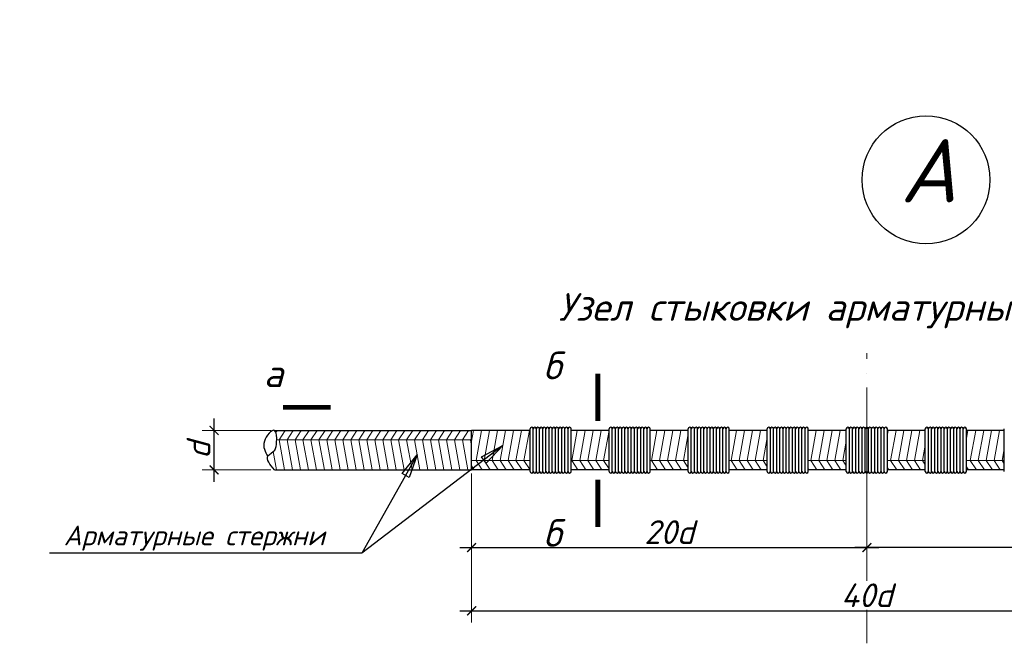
# Model space of a CAD drawing. Header units: millimetres. Extents: x -33345 to 4712671, y -3392 to 121473.
# Tile 527 of 656: x 2652442 to 2659644, y 60915 to 65479. Entities that reach past the tile are written whole.
import ezdxf
from ezdxf.enums import TextEntityAlignment as Align

# ---------------------------------------------------------------- set-up
doc = ezdxf.new("R2010")
doc.units = ezdxf.units.MM
doc.linetypes.add('ACAD_ISO04W100', pattern=[30, 24, -3, 0, -3])
doc.layers.add('ACO-текст', color=7, linetype='Continuous', lineweight=20)
doc.layers.add('Размеры1', color=252, linetype='Continuous', lineweight=15)
doc.layers.add('Text', color=250, linetype='Continuous')
doc.layers.add('размеры КЖ', color=7, linetype='Continuous')
doc.styles.add('_text', font='isocpeui.ttf')
doc.styles.add('GOST 2.304', font='isocpeui.ttf')
doc.styles.add('ISOCPEUR', font='isocpeui.ttf', dxfattribs={"height": 300})
doc.styles.add('RUSS', font='RUSS.shx', dxfattribs={"width": 0.8, "oblique": 15, "height": 250})
doc.dimstyles.new('SPDS$0', dxfattribs={"dimscale": 100, "dimtxt": 2.5, "dimasz": 1.5, "dimexe": 2, "dimexo": 0.625, "dimtad": 1, "dimdec": 0, "dimtxsty": 'GOST 2.304', "dimblk": '*U113', "dimcen": 0, "dimdle": 2, "dimclre": 256, "dimaunit": 1, "dimazin": 0, "dimtfac": 1, "dimtdec": 0, "dimtmove": 1, "dimatfit": 3, "dimfxl": 0.18, "dimtfill": 1, "dimtolj": 1, "dimtzin": 0, "dimlwe": -1, "dimarcsym": 0})

# ---------------------------------------------------------------- blocks, each defined once
blk = doc.blocks.new('_ArchTick')
at = {"color": 0, "linetype": 'ByBlock', "const_width": 0.15}
blk.add_lwpolyline([(-0.5, -0.5), (0.5, 0.5)], dxfattribs=at)
blk = doc.blocks.new('*D304')
at = {"layer": 'Defpoints', "color": 0, "ltscale": 100, "transparency": 16777216}
for p in [(-49998381, 22687862), (-49997615, 22687862), (-49997615, 22687362)]:
    blk.add_point(p, dxfattribs=at)
at = {"layer": 'Размеры1', "color": 0, "lineweight": -2, "ltscale": 100, "transparency": 16777216}
blk.add_line((-49998381, 22687212), (-49998381, 22688012), dxfattribs=at)
at = {"layer": 'Размеры1', "ltscale": 100, "transparency": 16777216}
for p, q in [((-49997662, 22687862), (-49998531, 22687862)), ((-49997662, 22687362), (-49998531, 22687362))]:
    blk.add_line(p, q, dxfattribs=at)
at = {"layer": 'Размеры1', "color": 0, "lineweight": 0, "ltscale": 100, "transparency": 16777216, "insert": (-49998578, 22687612), "char_height": 300, "attachment_point": 5, "rotation": 90, "style": 'ISOCPEUR', "bg_fill": 3, "box_fill_scale": 1.1, "bg_fill_color": 256, "bg_fill_true_color": 13158600, "bg_fill_transparency": 0}
blk.add_mtext('\\A1;d', dxfattribs=at)
at = {"layer": 'Размеры1', "color": 0, "lineweight": -2, "ltscale": 100, "transparency": 16777216, "xscale": 112.5, "yscale": 112.5, "zscale": 112.5}
for p, rotation in [((-49998381, 22687862), 90), ((-49998381, 22687362), 270)]:
    blk.add_blockref('_ArchTick', p, dxfattribs=dict(at, rotation=rotation))
blk = doc.blocks.new('*U113')
at = {"color": 0, "linetype": 'ByBlock', "const_width": 0.15}
blk.add_lwpolyline([(-0.5, -0.5), (0.5, 0.5)], dxfattribs=at)
blk = doc.blocks.new('*D306')
at = {"layer": 'Defpoints', "color": 0, "ltscale": 100, "transparency": 16777216}
for p in [(-49995122, 22687362), (-49990122, 22687322), (-49990122, 22686379)]:
    blk.add_point(p, dxfattribs=at)
at = {"layer": 'Размеры1', "ltscale": 100, "transparency": 16777216}
for p, q in [((-49995122, 22687316), (-49995122, 22686229)), ((-49990122, 22687276), (-49990122, 22686229))]:
    blk.add_line(p, q, dxfattribs=at)
at = {"layer": 'Размеры1', "color": 0, "lineweight": -2, "ltscale": 100, "transparency": 16777216}
blk.add_line((-49995272, 22686379), (-49989972, 22686379), dxfattribs=at)
at = {"layer": 'Размеры1', "color": 0, "lineweight": -2, "ltscale": 100, "transparency": 16777216, "xscale": 112.5, "yscale": 112.5, "zscale": 112.5, "rotation": 180}
blk.add_blockref('_ArchTick', (-49995122, 22686379), dxfattribs=at)
at = {"layer": 'Размеры1', "color": 0, "lineweight": -2, "ltscale": 100, "transparency": 16777216, "xscale": 112.5, "yscale": 112.5, "zscale": 112.5}
blk.add_blockref('_ArchTick', (-49990122, 22686379), dxfattribs=at)
at = {"layer": 'Размеры1', "color": 0, "lineweight": 0, "ltscale": 100, "transparency": 16777216, "insert": (-49992622, 22686575), "char_height": 300, "attachment_point": 5, "style": 'ISOCPEUR', "bg_fill": 3, "box_fill_scale": 1.1, "bg_fill_color": 256, "bg_fill_true_color": 13158600, "bg_fill_transparency": 0}
blk.add_mtext('\\A1;2{\\fISOCPEUR|b0|i1|c186|p34;0d}', dxfattribs=at)
blk = doc.blocks.new('*D307')
at = {"layer": 'Defpoints', "color": 0, "ltscale": 100, "transparency": 16777216}
for p in [(-49985122, 22687362), (-49990122, 22687322), (-49990122, 22686379)]:
    blk.add_point(p, dxfattribs=at)
at = {"layer": 'Размеры1', "ltscale": 100, "transparency": 16777216}
for p, q in [((-49990122, 22687276), (-49990122, 22686229)), ((-49985122, 22687316), (-49985122, 22686229))]:
    blk.add_line(p, q, dxfattribs=at)
at = {"layer": 'Размеры1', "color": 0, "lineweight": -2, "ltscale": 100, "transparency": 16777216}
blk.add_line((-49984972, 22686379), (-49990272, 22686379), dxfattribs=at)
at = {"layer": 'Размеры1', "color": 0, "lineweight": -2, "ltscale": 100, "transparency": 16777216, "xscale": 112.5, "yscale": 112.5, "zscale": 112.5, "rotation": 180}
blk.add_blockref('_ArchTick', (-49990122, 22686379), dxfattribs=at)
at = {"layer": 'Размеры1', "color": 0, "lineweight": -2, "ltscale": 100, "transparency": 16777216, "xscale": 112.5, "yscale": 112.5, "zscale": 112.5}
blk.add_blockref('_ArchTick', (-49985122, 22686379), dxfattribs=at)
at = {"layer": 'Размеры1', "color": 0, "lineweight": 0, "ltscale": 100, "transparency": 16777216, "insert": (-49987622, 22686575), "char_height": 300, "attachment_point": 5, "style": 'ISOCPEUR', "bg_fill": 3, "box_fill_scale": 1.1, "bg_fill_color": 256, "bg_fill_true_color": 13158600, "bg_fill_transparency": 0}
blk.add_mtext('\\A1;2{\\fISOCPEUR|b0|i1|c186|p34;0d}', dxfattribs=at)
blk = doc.blocks.new('*D308')
at = {"layer": 'Defpoints', "color": 0, "ltscale": 100, "transparency": 16777216}
for p in [(-49995122, 22686562), (-49985122, 22686522), (-49985122, 22685579)]:
    blk.add_point(p, dxfattribs=at)
at = {"layer": 'Размеры1', "ltscale": 100, "transparency": 16777216}
for p, q in [((-49995122, 22686516), (-49995122, 22685429)), ((-49985122, 22686476), (-49985122, 22685429))]:
    blk.add_line(p, q, dxfattribs=at)
at = {"layer": 'Размеры1', "color": 0, "lineweight": -2, "ltscale": 100, "transparency": 16777216}
blk.add_line((-49995272, 22685579), (-49984972, 22685579), dxfattribs=at)
at = {"layer": 'Размеры1', "color": 0, "lineweight": -2, "ltscale": 100, "transparency": 16777216, "xscale": 112.5, "yscale": 112.5, "zscale": 112.5, "rotation": 180}
blk.add_blockref('_ArchTick', (-49995122, 22685579), dxfattribs=at)
at = {"layer": 'Размеры1', "color": 0, "lineweight": -2, "ltscale": 100, "transparency": 16777216, "xscale": 112.5, "yscale": 112.5, "zscale": 112.5}
blk.add_blockref('_ArchTick', (-49985122, 22685579), dxfattribs=at)
at = {"layer": 'Размеры1', "color": 0, "lineweight": 0, "ltscale": 100, "transparency": 16777216, "insert": (-49990122, 22685775), "char_height": 300, "attachment_point": 5, "style": 'ISOCPEUR', "bg_fill": 3, "box_fill_scale": 1.1, "bg_fill_color": 256, "bg_fill_true_color": 13158600, "bg_fill_transparency": 0}
blk.add_mtext('\\A1;4{\\fISOCPEUR|b0|i1|c186|p34;0d}', dxfattribs=at)
blk = doc.blocks.new('jsd')
at = {"color": 250, "linetype": 'ACAD_ISO04W100', "lineweight": 9, "ltscale": 60}
blk.add_line((-49990122.4, 22685167.2), (-49990122.4, 22688838.7), dxfattribs=at)
at = {"color": 250, "ltscale": 15}
for p, q in [((-49993862.4, 22687862.4), (-49993862.4, 22687882.4)), ((-49989902.4, 22687342.4), (-49989902.4, 22687882.4)), ((-49989902.4, 22687342.4), (-49989902.4, 22687882.4)), ((-49989862.4, 22687342.4), (-49989862.4, 22687882.4)), ((-49989382.4, 22687342.4), (-49989382.4, 22687882.4)), ((-49989342.4, 22687342.4), (-49989342.4, 22687882.4)), ((-49989342.4, 22687342.4), (-49989342.4, 22687882.4)), ((-49989302.4, 22687342.4), (-49989302.4, 22687882.4)), ((-49989302.4, 22687342.4), (-49989302.4, 22687882.4)), ((-49989262.4, 22687342.4), (-49989262.4, 22687882.4)), ((-49989262.4, 22687342.4), (-49989262.4, 22687882.4)), ((-49989222.4, 22687342.4), (-49989222.4, 22687882.4)), ((-49989222.4, 22687342.4), (-49989222.4, 22687882.4)), ((-49989182.4, 22687342.4), (-49989182.4, 22687882.4)), ((-49989182.4, 22687342.4), (-49989182.4, 22687882.4)), ((-49989142.4, 22687342.4), (-49989142.4, 22687882.4)), ((-49989142.4, 22687342.4), (-49989142.4, 22687882.4)), ((-49989102.4, 22687342.4), (-49989102.4, 22687882.4)), ((-49989102.4, 22687342.4), (-49989102.4, 22687882.4)), ((-49989062.4, 22687342.4), (-49989062.4, 22687882.4)), ((-49989062.4, 22687342.4), (-49989062.4, 22687882.4)), ((-49989022.4, 22687342.4), (-49989022.4, 22687882.4)), ((-49989022.4, 22687342.4), (-49989022.4, 22687882.4)), ((-49988982.4, 22687342.4), (-49988982.4, 22687882.4)), ((-49988982.4, 22687342.4), (-49988982.4, 22687882.4)), ((-49988942.4, 22687342.4), (-49988942.4, 22687882.4)), ((-49988942.4, 22687342.4), (-49988942.4, 22687882.4)), ((-49988902.4, 22687342.4), (-49988902.4, 22687882.4)), ((-49988902.4, 22687342.4), (-49988902.4, 22687882.4)), ((-49988862.4, 22687342.4), (-49988862.4, 22687882.4)), ((-49988862.4, 22687342.4), (-49988862.4, 22687882.4)), ((-49988382.4, 22687342.4), (-49988382.4, 22687882.4))]:
    blk.add_line(p, q, dxfattribs=at)
at = {"color": 250, "lineweight": 25, "ltscale": 100}
for p, q in [((-49994997.8, 22687529.4), (-49994728.6, 22687672)), ((-49994728.6, 22687672), (-49994936.7, 22687449.6)), ((-49996001.3, 22687316), (-49995809.7, 22687552.9)), ((-49995809.7, 22687552.9), (-49995913.7, 22687266.6)), ((-49994936.7, 22687449.6), (-49994997.8, 22687529.4)), ((-49995913.7, 22687266.6), (-49996001.3, 22687316))]:
    blk.add_line(p, q, dxfattribs=at)
for points in [[(-49995809.7, 22687552.9), (-49996513, 22686307.7)], [(-49996513, 22686307.7), (-50000463, 22686307.7)]]:
    blk.add_lwpolyline(points, dxfattribs=at)
at = {"ltscale": 10}
blk.add_circle((-49989373.2, 22691034.5), 809.2, dxfattribs=at)
at = {"color": 250, "ltscale": 15}
for centre, start, end in [((-49994362.4, 22687882.4), 0, 180), ((-49994322.4, 22687882.4), 0, 180), ((-49994282.4, 22687882.4), 0, 180), ((-49994242.4, 22687882.4), 0, 180), ((-49994202.4, 22687882.4), 0, 180), ((-49994162.4, 22687882.4), 0, 180), ((-49994122.4, 22687882.4), 0, 180), ((-49994082.4, 22687882.4), 0, 180), ((-49994042.4, 22687882.4), 0, 180), ((-49994002.4, 22687882.4), 0, 180), ((-49993962.4, 22687882.4), 0, 180), ((-49993922.4, 22687882.4), 0, 180), ((-49993882.4, 22687882.4), 0, 180), ((-49993362.4, 22687882.4), 0, 180), ((-49993322.4, 22687882.4), 0, 180), ((-49993282.4, 22687882.4), 0, 180), ((-49993242.4, 22687882.4), 0, 180), ((-49993202.4, 22687882.4), 0, 180), ((-49993162.4, 22687882.4), 0, 180), ((-49993122.4, 22687882.4), 0, 180), ((-49993082.4, 22687882.4), 0, 180), ((-49993042.4, 22687882.4), 0, 180), ((-49993002.4, 22687882.4), 0, 180), ((-49992962.4, 22687882.4), 0, 180), ((-49992922.4, 22687882.4), 0, 180), ((-49992882.4, 22687882.4), 0, 180), ((-49992362.4, 22687882.4), 0, 180), ((-49992322.4, 22687882.4), 0, 180), ((-49992282.4, 22687882.4), 0, 180), ((-49992242.4, 22687882.4), 0, 180), ((-49992202.4, 22687882.4), 0, 180), ((-49992162.4, 22687882.4), 0, 180), ((-49992122.4, 22687882.4), 0, 180), ((-49992082.4, 22687882.4), 0, 180), ((-49992042.4, 22687882.4), 0, 180), ((-49992002.4, 22687882.4), 0, 180), ((-49991962.4, 22687882.4), 0, 180), ((-49991922.4, 22687882.4), 0, 180), ((-49991882.4, 22687882.4), 0, 180), ((-49991362.4, 22687882.4), 0, 180), ((-49991322.4, 22687882.4), 0, 180), ((-49991282.4, 22687882.4), 0, 180), ((-49991242.4, 22687882.4), 0, 180), ((-49991202.4, 22687882.4), 0, 180), ((-49991162.4, 22687882.4), 0, 180), ((-49991122.4, 22687882.4), 0, 180), ((-49991082.4, 22687882.4), 0, 180), ((-49991042.4, 22687882.4), 0, 180), ((-49991002.4, 22687882.4), 0, 180), ((-49990962.4, 22687882.4), 0, 180), ((-49990922.4, 22687882.4), 0, 180), ((-49990882.4, 22687882.4), 0, 180), ((-49990362.4, 22687882.4), 0, 180), ((-49990322.4, 22687882.4), 0, 180), ((-49990282.4, 22687882.4), 0, 180), ((-49990242.4, 22687882.4), 0, 180), ((-49990202.4, 22687882.4), 0, 180), ((-49990162.4, 22687882.4), 0, 180), ((-49990122.4, 22687882.4), 0, 180), ((-49990082.4, 22687882.4), 0, 180), ((-49990042.4, 22687882.4), 0, 180), ((-49990002.4, 22687882.4), 0, 180), ((-49989962.4, 22687882.4), 0, 180), ((-49989922.4, 22687882.4), 0, 180), ((-49989882.4, 22687882.4), 0, 180), ((-49989362.4, 22687882.4), 0, 180), ((-49989322.4, 22687882.4), 0, 180), ((-49989282.4, 22687882.4), 0, 180), ((-49989242.4, 22687882.4), 0, 180), ((-49989202.4, 22687882.4), 0, 180), ((-49989162.4, 22687882.4), 0, 180), ((-49989122.4, 22687882.4), 0, 180), ((-49989082.4, 22687882.4), 0, 180), ((-49989042.4, 22687882.4), 0, 180), ((-49989002.4, 22687882.4), 0, 180), ((-49988962.4, 22687882.4), 0, 180), ((-49988922.4, 22687882.4), 0, 180), ((-49988882.4, 22687882.4), 0, 180), ((-49989882.4, 22687342.4), 180, 0), ((-49989362.4, 22687342.4), 180, 0), ((-49989322.4, 22687342.4), 180, 0), ((-49989282.4, 22687342.4), 180, 0), ((-49989242.4, 22687342.4), 180, 0), ((-49989202.4, 22687342.4), 180, 0), ((-49989162.4, 22687342.4), 180, 0), ((-49989122.4, 22687342.4), 180, 0), ((-49989082.4, 22687342.4), 180, 0), ((-49989042.4, 22687342.4), 180, 0), ((-49989002.4, 22687342.4), 180, 0), ((-49988962.4, 22687342.4), 180, 0), ((-49988922.4, 22687342.4), 180, 0), ((-49988882.4, 22687342.4), 180, 0)]:
    blk.add_arc(centre, 20, start, end, dxfattribs=at)
at = {"layer": 'Text', "color": 250}
for points in [[(-49996907.5, 22688155.2, 60, 60, 0), (-49997507.5, 22688155.2, 60, 60, 0), (-49997307.5, 22688155.2, 0, 80, 0), (-49997307.5, 22688555.2, 0, 0, 0), (-49997307.5, 22689222.8, 0, 0, 0)], [(-49993525.1, 22687982.1, 60, 60, 0), (-49993525.1, 22688582.1, 60, 60, 0), (-49993525.1, 22688382.1, 0, 80, 0), (-49993925.1, 22688382.1, 0, 0, 0), (-49994600.6, 22688382.1, 0, 0, 0)]]:
    blk.add_lwpolyline(points, format="xyseb", dxfattribs=at)
at = {"layer": 'размеры КЖ', "color": 250, "lineweight": 30}
for p, q in [((-49997615.5, 22687862.4), (-49995122.4, 22687862.4)), ((-49995122.4, 22687362.4), (-49995122.4, 22687862.4)), ((-49994382.4, 22687862.4), (-49995122.4, 22687862.4)), ((-49993382.4, 22687862.4), (-49993862.4, 22687862.4)), ((-49992382.4, 22687862.4), (-49992862.4, 22687862.4)), ((-49991382.4, 22687862.4), (-49991862.4, 22687862.4)), ((-49990382.4, 22687862.4), (-49990862.4, 22687862.4)), ((-49989382.4, 22687862.4), (-49989862.4, 22687862.4)), ((-49988382.4, 22687862.4), (-49988862.4, 22687862.4)), ((-49997615.5, 22687362.4), (-49995122.4, 22687362.4)), ((-49994383.1, 22687362.4), (-49995122.4, 22687362.4)), ((-49993382.4, 22687362.4), (-49993862.4, 22687362.4)), ((-49992382.4, 22687362.4), (-49992862.4, 22687362.4)), ((-49991382.4, 22687362.4), (-49991862.4, 22687362.4)), ((-49990382.4, 22687362.4), (-49990862.4, 22687362.4)), ((-49989382.4, 22687362.4), (-49989862.4, 22687362.4)), ((-49988382.4, 22687362.4), (-49988862.4, 22687362.4))]:
    blk.add_line(p, q, dxfattribs=at)
at = {"layer": 'размеры КЖ', "color": 250, "lineweight": 9}
for p, q in [((-49997598.1, 22687837.8), (-49997582.1, 22687862.4)), ((-49997558.4, 22687743.4), (-49997481.3, 22687862.4)), ((-49997457.6, 22687743.4), (-49997380.4, 22687862.4)), ((-49997356.7, 22687743.4), (-49997279.6, 22687862.4)), ((-49997255.9, 22687743.4), (-49997178.7, 22687862.4)), ((-49997155, 22687743.4), (-49997077.9, 22687862.4)), ((-49997054.2, 22687743.4), (-49996977, 22687862.4)), ((-49996953.3, 22687743.4), (-49996876.2, 22687862.4)), ((-49996852.4, 22687743.4), (-49996775.3, 22687862.4)), ((-49996751.6, 22687743.4), (-49996674.5, 22687862.4)), ((-49996650.7, 22687743.4), (-49996573.6, 22687862.4)), ((-49996549.9, 22687743.4), (-49996472.8, 22687862.4)), ((-49996449, 22687743.4), (-49996371.9, 22687862.4)), ((-49996348.2, 22687743.4), (-49996271.1, 22687862.4)), ((-49996247.3, 22687743.4), (-49996170.2, 22687862.4)), ((-49996146.5, 22687743.4), (-49996069.4, 22687862.4)), ((-49996045.6, 22687743.4), (-49995968.5, 22687862.4)), ((-49995944.8, 22687743.4), (-49995867.6, 22687862.4)), ((-49995843.9, 22687743.4), (-49995766.8, 22687862.4)), ((-49995743.1, 22687743.4), (-49995665.9, 22687862.4)), ((-49995642.2, 22687743.4), (-49995565.1, 22687862.4)), ((-49995541.4, 22687743.4), (-49995464.2, 22687862.4)), ((-49995440.5, 22687743.4), (-49995363.4, 22687862.4)), ((-49995339.6, 22687743.4), (-49995262.5, 22687862.4)), ((-49995238.8, 22687743.4), (-49995161.7, 22687862.4)), ((-49995122.4, 22687725.6), (-49995097.8, 22687862.4)), ((-49995065.3, 22687481.5), (-49994997, 22687862.4)), ((-49994964.5, 22687481.5), (-49994896.1, 22687862.4)), ((-49994863.6, 22687481.5), (-49994795.3, 22687862.4)), ((-49994762.8, 22687481.5), (-49994694.4, 22687862.4)), ((-49994661.9, 22687481.5), (-49994593.6, 22687862.4)), ((-49994561.1, 22687481.5), (-49994492.7, 22687862.4)), ((-49994460.2, 22687481.5), (-49994391.9, 22687862.4)), ((-49993855.1, 22687481.5), (-49993786.7, 22687862.4)), ((-49993754.2, 22687481.5), (-49993685.9, 22687862.4)), ((-49993653.4, 22687481.5), (-49993585, 22687862.4)), ((-49993552.5, 22687481.5), (-49993484.2, 22687862.4)), ((-49993451.7, 22687481.5), (-49993383.3, 22687862.4)), ((-49992846.6, 22687481.5), (-49992778.2, 22687862.4)), ((-49992745.7, 22687481.5), (-49992677.4, 22687862.4)), ((-49992644.9, 22687481.5), (-49992576.5, 22687862.4)), ((-49992544, 22687481.5), (-49992475.7, 22687862.4)), ((-49991838, 22687481.5), (-49991769.7, 22687862.4)), ((-49991737.2, 22687481.5), (-49991668.8, 22687862.4)), ((-49991636.3, 22687481.5), (-49991568, 22687862.4)), ((-49991535.5, 22687481.5), (-49991467.1, 22687862.4)), ((-49990829.5, 22687481.5), (-49990761.2, 22687862.4)), ((-49990728.6, 22687481.5), (-49990660.3, 22687862.4)), ((-49990627.8, 22687481.5), (-49990559.5, 22687862.4)), ((-49990526.9, 22687481.5), (-49990458.6, 22687862.4)), ((-49989862.4, 22687812.8), (-49989853.5, 22687862.4)), ((-49989821, 22687481.5), (-49989752.6, 22687862.4)), ((-49989720.1, 22687481.5), (-49989651.8, 22687862.4)), ((-49989619.3, 22687481.5), (-49989550.9, 22687862.4)), ((-49989518.4, 22687481.5), (-49989450.1, 22687862.4)), ((-49988862.4, 22687765.3), (-49988844.9, 22687862.4)), ((-49988812.4, 22687481.5), (-49988744.1, 22687862.4)), ((-49988711.6, 22687481.5), (-49988643.2, 22687862.4)), ((-49988610.7, 22687481.5), (-49988542.4, 22687862.4)), ((-49988509.9, 22687481.5), (-49988441.5, 22687862.4)), ((-49995122.4, 22687743.4), (-49997588.9, 22687743.4)), ((-49997558.4, 22687743.4), (-49997490.1, 22687362.4)), ((-49997457.6, 22687743.4), (-49997389.2, 22687362.4)), ((-49997356.7, 22687743.4), (-49997288.4, 22687362.4)), ((-49997255.9, 22687743.4), (-49997187.5, 22687362.4)), ((-49997155, 22687743.4), (-49997086.7, 22687362.4)), ((-49997054.2, 22687743.4), (-49996985.8, 22687362.4)), ((-49996953.3, 22687743.4), (-49996885, 22687362.4)), ((-49996852.4, 22687743.4), (-49996784.1, 22687362.4)), ((-49996751.6, 22687743.4), (-49996683.3, 22687362.4)), ((-49996650.7, 22687743.4), (-49996582.4, 22687362.4)), ((-49996549.9, 22687743.4), (-49996481.5, 22687362.4)), ((-49996449, 22687743.4), (-49996380.7, 22687362.4)), ((-49996348.2, 22687743.4), (-49996279.8, 22687362.4)), ((-49996247.3, 22687743.4), (-49996179, 22687362.4)), ((-49996146.5, 22687743.4), (-49996078.1, 22687362.4)), ((-49996045.6, 22687743.4), (-49995977.3, 22687362.4)), ((-49995944.8, 22687743.4), (-49995876.4, 22687362.4)), ((-49995843.9, 22687743.4), (-49995775.6, 22687362.4)), ((-49995743.1, 22687743.4), (-49995674.7, 22687362.4)), ((-49995642.2, 22687743.4), (-49995573.9, 22687362.4)), ((-49995541.4, 22687743.4), (-49995473, 22687362.4)), ((-49995440.5, 22687743.4), (-49995372.2, 22687362.4)), ((-49995339.6, 22687743.4), (-49995271.3, 22687362.4)), ((-49995238.8, 22687743.4), (-49995170.5, 22687362.4)), ((-49995137.9, 22687743.4), (-49995122.4, 22687767.4)), ((-49995137.9, 22687743.4), (-49995122.4, 22687656.6)), ((-49992443.1, 22687481.5), (-49992382.4, 22687820.2)), ((-49991434.6, 22687481.5), (-49991382.4, 22687772.6)), ((-49990426.1, 22687481.5), (-49990382.4, 22687725.1)), ((-49997632.7, 22687595.3), (-49997590.9, 22687362.4)), ((-49989417.6, 22687481.5), (-49989382.4, 22687677.5)), ((-49988409, 22687481.5), (-49988382.4, 22687630)), ((-49994382.4, 22687481.5), (-49995122.4, 22687481.5)), ((-49995065.3, 22687481.5), (-49994988.2, 22687362.4)), ((-49994964.5, 22687481.5), (-49994887.3, 22687362.4)), ((-49994863.6, 22687481.5), (-49994786.5, 22687362.4)), ((-49994762.8, 22687481.5), (-49994685.6, 22687362.4)), ((-49993382.4, 22687481.5), (-49993862.4, 22687481.5)), ((-49993855.1, 22687481.5), (-49993778, 22687362.4)), ((-49993754.2, 22687481.5), (-49993677.1, 22687362.4)), ((-49993653.4, 22687481.5), (-49993576.3, 22687362.4)), ((-49993552.5, 22687481.5), (-49993475.4, 22687362.4)), ((-49993451.7, 22687481.5), (-49993382.4, 22687374.5)), ((-49992382.4, 22687481.5), (-49992862.4, 22687481.5)), ((-49992846.6, 22687481.5), (-49992769.4, 22687362.4)), ((-49992745.7, 22687481.5), (-49992668.6, 22687362.4)), ((-49992644.9, 22687481.5), (-49992567.7, 22687362.4)), ((-49992544, 22687481.5), (-49992466.9, 22687362.4)), ((-49992443.1, 22687481.5), (-49992382.4, 22687387.7)), ((-49991382.4, 22687481.5), (-49991862.4, 22687481.5)), ((-49991838, 22687481.5), (-49991760.9, 22687362.4)), ((-49991737.2, 22687481.5), (-49991660.1, 22687362.4)), ((-49991636.3, 22687481.5), (-49991559.2, 22687362.4)), ((-49991535.5, 22687481.5), (-49991458.3, 22687362.4)), ((-49991434.6, 22687481.5), (-49991382.4, 22687400.9)), ((-49990382.4, 22687481.5), (-49990862.4, 22687481.5)), ((-49990829.5, 22687481.5), (-49990752.4, 22687362.4)), ((-49990728.6, 22687481.5), (-49990651.5, 22687362.4)), ((-49990627.8, 22687481.5), (-49990550.7, 22687362.4)), ((-49990526.9, 22687481.5), (-49990449.8, 22687362.4)), ((-49990426.1, 22687481.5), (-49990382.4, 22687414)), ((-49989382.4, 22687481.5), (-49989862.4, 22687481.5)), ((-49989821, 22687481.5), (-49989743.8, 22687362.4)), ((-49989720.1, 22687481.5), (-49989643, 22687362.4)), ((-49989619.3, 22687481.5), (-49989542.1, 22687362.4)), ((-49989518.4, 22687481.5), (-49989441.3, 22687362.4)), ((-49989417.6, 22687481.5), (-49989382.4, 22687427.2)), ((-49988382.4, 22687481.5), (-49988862.4, 22687481.5)), ((-49988812.4, 22687481.5), (-49988735.3, 22687362.4)), ((-49988711.6, 22687481.5), (-49988634.5, 22687362.4)), ((-49988610.7, 22687481.5), (-49988533.6, 22687362.4)), ((-49988509.9, 22687481.5), (-49988432.8, 22687362.4)), ((-49988409, 22687481.5), (-49988382.4, 22687440.4)), ((-49995122.4, 22687413.9), (-49995089.1, 22687362.4)), ((-49991862.4, 22687363.4), (-49991861.8, 22687362.4)), ((-49990862.4, 22687376.6), (-49990853.2, 22687362.4)), ((-49989862.4, 22687389.8), (-49989844.7, 22687362.4)), ((-49988862.4, 22687402.9), (-49988836.2, 22687362.4))]:
    blk.add_line(p, q, dxfattribs=at)
at = {"layer": 'размеры КЖ', "color": 250, "lineweight": 30}
blk.add_spline([(-49997615.5, 22687362.4), (-49997698.7, 22687540.5), (-49997614, 22687613.5), (-49997589.6, 22687710.8), (-49997615.5, 22687862.4), (-49997744.9, 22687725.1), (-49997701.2, 22687532.3)], degree=3, dxfattribs=at)
at = {"color": 250, "linetype": 'Continuous', "lineweight": 0, "ltscale": 75, "style": 'ISOCPEUR'}
blk.add_text('Узел стыковки арматурные стержни ', height=350, dxfattribs=at).set_placement((-49994023.4, 22689249.7))
for s, p in [('б', (-49993986.7, 22688859.5)), ('а', (-49997507.5, 22688760.6))]:
    blk.add_text(s, height=350, dxfattribs=at).set_placement(p, align=Align.TOP_RIGHT)
at = {"insert": (-49989701.3, 22691549.5), "char_height": 800, "width": 1667.114, "attachment_point": 1, "style": '_text'}
blk.add_mtext('A', dxfattribs=at)
at = {"lineweight": 25, "ltscale": 100, "insert": (-50000283.3, 22686657.7), "char_height": 250, "width": 3637.5, "attachment_point": 1, "style": 'ISOCPEUR'}
blk.add_mtext('Арматурные стержни ', dxfattribs=at)
at = {"layer": 'Размеры1', "color": 250, "lineweight": 0, "ltscale": 100}
dim = blk.add_linear_dim(base=(-49998381, 22687862.4), p1=(-49997615.5, 22687362.4), p2=(-49997615.5, 22687862.4), angle=90, text='d', dimstyle='SPDS$0', override={"dimscale": 75, "dimlfac": 1, "dimtxsty": 'ISOCPEUR', "dimblk1": 'ArchTick', "dimblk2": 'ArchTick', "dimsah": 1, "dimtolj": 1}, dxfattribs=at)
dim.commit()
dim.dimension.update_dxf_attribs({"geometry": '*D304', "text_midpoint": (-49998381, 22687612.4), "dimtype": 128})
dim = blk.add_linear_dim(base=(-49990122.4, 22686378.5), p1=(-49995122.4, 22687362.4), p2=(-49990122.4, 22687322.4), text='2{\\fISOCPEUR|b0|i1|c186|p34;0d}', dimstyle='SPDS$0', override={"dimscale": 75, "dimlfac": 1, "dimtxsty": 'ISOCPEUR', "dimblk1": 'ArchTick', "dimblk2": 'ArchTick', "dimsah": 1, "dimtolj": 1}, dxfattribs=at)
dim.commit()
dim.dimension.update_dxf_attribs({"geometry": '*D306', "text_midpoint": (-49992622.4, 22686575.4)})
at = {"color": 250, "ltscale": 15}
for p, q in [((-49994382.4, 22687342.4), (-49994382.4, 22687882.4)), ((-49994342.4, 22687342.4), (-49994342.4, 22687882.4)), ((-49994342.4, 22687342.4), (-49994342.4, 22687882.4)), ((-49994302.4, 22687342.4), (-49994302.4, 22687882.4)), ((-49994302.4, 22687342.4), (-49994302.4, 22687882.4)), ((-49994262.4, 22687342.4), (-49994262.4, 22687882.4)), ((-49994262.4, 22687342.4), (-49994262.4, 22687882.4)), ((-49994222.4, 22687342.4), (-49994222.4, 22687882.4)), ((-49994222.4, 22687342.4), (-49994222.4, 22687882.4)), ((-49994182.4, 22687342.4), (-49994182.4, 22687882.4)), ((-49994182.4, 22687342.4), (-49994182.4, 22687882.4)), ((-49994142.4, 22687342.4), (-49994142.4, 22687882.4)), ((-49994142.4, 22687342.4), (-49994142.4, 22687882.4)), ((-49994102.4, 22687342.4), (-49994102.4, 22687882.4)), ((-49994102.4, 22687342.4), (-49994102.4, 22687882.4)), ((-49994062.4, 22687342.4), (-49994062.4, 22687882.4)), ((-49994062.4, 22687342.4), (-49994062.4, 22687882.4)), ((-49994022.4, 22687342.4), (-49994022.4, 22687882.4)), ((-49994022.4, 22687342.4), (-49994022.4, 22687882.4)), ((-49993982.4, 22687342.4), (-49993982.4, 22687882.4)), ((-49993982.4, 22687342.4), (-49993982.4, 22687882.4)), ((-49993942.4, 22687342.4), (-49993942.4, 22687882.4)), ((-49993942.4, 22687342.4), (-49993942.4, 22687882.4)), ((-49993902.4, 22687342.4), (-49993902.4, 22687882.4)), ((-49993902.4, 22687342.4), (-49993902.4, 22687882.4)), ((-49993862.4, 22687342.4), (-49993862.4, 22687882.4)), ((-49993382.4, 22687342.4), (-49993382.4, 22687882.4)), ((-49993342.4, 22687342.4), (-49993342.4, 22687882.4)), ((-49993342.4, 22687342.4), (-49993342.4, 22687882.4)), ((-49993302.4, 22687342.4), (-49993302.4, 22687882.4)), ((-49993302.4, 22687342.4), (-49993302.4, 22687882.4)), ((-49993262.4, 22687342.4), (-49993262.4, 22687882.4)), ((-49993262.4, 22687342.4), (-49993262.4, 22687882.4)), ((-49993222.4, 22687342.4), (-49993222.4, 22687882.4)), ((-49993222.4, 22687342.4), (-49993222.4, 22687882.4)), ((-49993182.4, 22687342.4), (-49993182.4, 22687882.4)), ((-49993182.4, 22687342.4), (-49993182.4, 22687882.4)), ((-49993142.4, 22687342.4), (-49993142.4, 22687882.4)), ((-49993142.4, 22687342.4), (-49993142.4, 22687882.4)), ((-49993102.4, 22687342.4), (-49993102.4, 22687882.4)), ((-49993102.4, 22687342.4), (-49993102.4, 22687882.4)), ((-49993062.4, 22687342.4), (-49993062.4, 22687882.4)), ((-49993062.4, 22687342.4), (-49993062.4, 22687882.4)), ((-49993022.4, 22687342.4), (-49993022.4, 22687882.4)), ((-49993022.4, 22687342.4), (-49993022.4, 22687882.4)), ((-49992982.4, 22687342.4), (-49992982.4, 22687882.4)), ((-49992982.4, 22687342.4), (-49992982.4, 22687882.4)), ((-49992942.4, 22687342.4), (-49992942.4, 22687882.4)), ((-49992942.4, 22687342.4), (-49992942.4, 22687882.4)), ((-49992902.4, 22687342.4), (-49992902.4, 22687882.4)), ((-49992902.4, 22687342.4), (-49992902.4, 22687882.4)), ((-49992862.4, 22687342.4), (-49992862.4, 22687882.4)), ((-49992862.4, 22687342.4), (-49992862.4, 22687882.4)), ((-49992382.4, 22687342.4), (-49992382.4, 22687882.4)), ((-49992342.4, 22687342.4), (-49992342.4, 22687882.4)), ((-49992342.4, 22687342.4), (-49992342.4, 22687882.4)), ((-49992302.4, 22687342.4), (-49992302.4, 22687882.4)), ((-49992302.4, 22687342.4), (-49992302.4, 22687882.4)), ((-49992262.4, 22687342.4), (-49992262.4, 22687882.4)), ((-49992262.4, 22687342.4), (-49992262.4, 22687882.4)), ((-49992222.4, 22687342.4), (-49992222.4, 22687882.4)), ((-49992222.4, 22687342.4), (-49992222.4, 22687882.4)), ((-49992182.4, 22687342.4), (-49992182.4, 22687882.4)), ((-49992182.4, 22687342.4), (-49992182.4, 22687882.4)), ((-49992142.4, 22687342.4), (-49992142.4, 22687882.4)), ((-49992142.4, 22687342.4), (-49992142.4, 22687882.4)), ((-49992102.4, 22687342.4), (-49992102.4, 22687882.4)), ((-49992102.4, 22687342.4), (-49992102.4, 22687882.4)), ((-49992062.4, 22687342.4), (-49992062.4, 22687882.4)), ((-49992062.4, 22687342.4), (-49992062.4, 22687882.4)), ((-49992022.4, 22687342.4), (-49992022.4, 22687882.4)), ((-49992022.4, 22687342.4), (-49992022.4, 22687882.4)), ((-49991982.4, 22687342.4), (-49991982.4, 22687882.4)), ((-49991982.4, 22687342.4), (-49991982.4, 22687882.4)), ((-49991942.4, 22687342.4), (-49991942.4, 22687882.4)), ((-49991942.4, 22687342.4), (-49991942.4, 22687882.4)), ((-49991902.4, 22687342.4), (-49991902.4, 22687882.4)), ((-49991902.4, 22687342.4), (-49991902.4, 22687882.4)), ((-49991862.4, 22687342.4), (-49991862.4, 22687882.4)), ((-49991862.4, 22687342.4), (-49991862.4, 22687882.4)), ((-49991382.4, 22687342.4), (-49991382.4, 22687882.4)), ((-49991342.4, 22687342.4), (-49991342.4, 22687882.4)), ((-49991342.4, 22687342.4), (-49991342.4, 22687882.4)), ((-49991302.4, 22687342.4), (-49991302.4, 22687882.4)), ((-49991302.4, 22687342.4), (-49991302.4, 22687882.4)), ((-49991262.4, 22687342.4), (-49991262.4, 22687882.4)), ((-49991262.4, 22687342.4), (-49991262.4, 22687882.4)), ((-49991222.4, 22687342.4), (-49991222.4, 22687882.4)), ((-49991222.4, 22687342.4), (-49991222.4, 22687882.4)), ((-49991182.4, 22687342.4), (-49991182.4, 22687882.4)), ((-49991182.4, 22687342.4), (-49991182.4, 22687882.4)), ((-49991142.4, 22687342.4), (-49991142.4, 22687882.4)), ((-49991142.4, 22687342.4), (-49991142.4, 22687882.4)), ((-49991102.4, 22687342.4), (-49991102.4, 22687882.4)), ((-49991102.4, 22687342.4), (-49991102.4, 22687882.4)), ((-49991062.4, 22687342.4), (-49991062.4, 22687882.4)), ((-49991062.4, 22687342.4), (-49991062.4, 22687882.4)), ((-49991022.4, 22687342.4), (-49991022.4, 22687882.4)), ((-49991022.4, 22687342.4), (-49991022.4, 22687882.4)), ((-49990982.4, 22687342.4), (-49990982.4, 22687882.4)), ((-49990982.4, 22687342.4), (-49990982.4, 22687882.4)), ((-49990942.4, 22687342.4), (-49990942.4, 22687882.4)), ((-49990942.4, 22687342.4), (-49990942.4, 22687882.4)), ((-49990902.4, 22687342.4), (-49990902.4, 22687882.4)), ((-49990902.4, 22687342.4), (-49990902.4, 22687882.4)), ((-49990862.4, 22687342.4), (-49990862.4, 22687882.4)), ((-49990862.4, 22687342.4), (-49990862.4, 22687882.4)), ((-49990382.4, 22687342.4), (-49990382.4, 22687882.4)), ((-49990342.4, 22687342.4), (-49990342.4, 22687882.4)), ((-49990342.4, 22687342.4), (-49990342.4, 22687882.4)), ((-49990302.4, 22687342.4), (-49990302.4, 22687882.4)), ((-49990302.4, 22687342.4), (-49990302.4, 22687882.4)), ((-49990262.4, 22687342.4), (-49990262.4, 22687882.4)), ((-49990262.4, 22687342.4), (-49990262.4, 22687882.4)), ((-49990222.4, 22687342.4), (-49990222.4, 22687882.4)), ((-49990222.4, 22687342.4), (-49990222.4, 22687882.4)), ((-49990182.4, 22687342.4), (-49990182.4, 22687882.4)), ((-49990182.4, 22687342.4), (-49990182.4, 22687882.4)), ((-49990142.4, 22687342.4), (-49990142.4, 22687882.4)), ((-49990142.4, 22687342.4), (-49990142.4, 22687882.4)), ((-49990102.4, 22687342.4), (-49990102.4, 22687882.4)), ((-49990102.4, 22687342.4), (-49990102.4, 22687882.4)), ((-49990062.4, 22687342.4), (-49990062.4, 22687882.4)), ((-49990062.4, 22687342.4), (-49990062.4, 22687882.4)), ((-49990022.4, 22687342.4), (-49990022.4, 22687882.4)), ((-49990022.4, 22687342.4), (-49990022.4, 22687882.4)), ((-49989982.4, 22687342.4), (-49989982.4, 22687882.4)), ((-49989982.4, 22687342.4), (-49989982.4, 22687882.4)), ((-49989942.4, 22687342.4), (-49989942.4, 22687882.4)), ((-49989942.4, 22687342.4), (-49989942.4, 22687882.4))]:
    blk.add_line(p, q, dxfattribs=at)
for centre in [(-49994362.4, 22687342.4), (-49994322.4, 22687342.4), (-49994282.4, 22687342.4), (-49994242.4, 22687342.4), (-49994202.4, 22687342.4), (-49994162.4, 22687342.4), (-49994122.4, 22687342.4), (-49994082.4, 22687342.4), (-49994042.4, 22687342.4), (-49994002.4, 22687342.4), (-49993962.4, 22687342.4), (-49993922.4, 22687342.4), (-49993882.4, 22687342.4), (-49993362.4, 22687342.4), (-49993322.4, 22687342.4), (-49993282.4, 22687342.4), (-49993242.4, 22687342.4), (-49993202.4, 22687342.4), (-49993162.4, 22687342.4), (-49993122.4, 22687342.4), (-49993082.4, 22687342.4), (-49993042.4, 22687342.4), (-49993002.4, 22687342.4), (-49992962.4, 22687342.4), (-49992922.4, 22687342.4), (-49992882.4, 22687342.4), (-49992362.4, 22687342.4), (-49992322.4, 22687342.4), (-49992282.4, 22687342.4), (-49992242.4, 22687342.4), (-49992202.4, 22687342.4), (-49992162.4, 22687342.4), (-49992122.4, 22687342.4), (-49992082.4, 22687342.4), (-49992042.4, 22687342.4), (-49992002.4, 22687342.4), (-49991962.4, 22687342.4), (-49991922.4, 22687342.4), (-49991882.4, 22687342.4), (-49991362.4, 22687342.4), (-49991322.4, 22687342.4), (-49991282.4, 22687342.4), (-49991242.4, 22687342.4), (-49991202.4, 22687342.4), (-49991162.4, 22687342.4), (-49991122.4, 22687342.4), (-49991082.4, 22687342.4), (-49991042.4, 22687342.4), (-49991002.4, 22687342.4), (-49990962.4, 22687342.4), (-49990922.4, 22687342.4), (-49990882.4, 22687342.4), (-49990362.4, 22687342.4), (-49990322.4, 22687342.4), (-49990282.4, 22687342.4), (-49990242.4, 22687342.4), (-49990202.4, 22687342.4), (-49990162.4, 22687342.4), (-49990122.4, 22687342.4), (-49990082.4, 22687342.4), (-49990042.4, 22687342.4), (-49990002.4, 22687342.4), (-49989962.4, 22687342.4), (-49989922.4, 22687342.4)]:
    blk.add_arc(centre, 20, 180, 0, dxfattribs=at)
at = {"layer": 'размеры КЖ', "color": 250, "lineweight": 9}
for p, q in [((-49994661.9, 22687481.5), (-49994584.8, 22687362.4)), ((-49994561.1, 22687481.5), (-49994483.9, 22687362.4)), ((-49994460.2, 22687481.5), (-49994383.1, 22687362.4))]:
    blk.add_line(p, q, dxfattribs=at)
at = {"layer": 'Размеры1', "color": 250, "lineweight": 0, "ltscale": 100}
dim = blk.add_linear_dim(base=(-49990122.4, 22686378.5), p1=(-49985122.4, 22687362.4), p2=(-49990122.4, 22687322.4), angle=180, text='2{\\fISOCPEUR|b0|i1|c186|p34;0d}', dimstyle='SPDS$0', override={"dimscale": 75, "dimlfac": 1, "dimtxsty": 'ISOCPEUR', "dimblk1": 'ArchTick', "dimblk2": 'ArchTick', "dimsah": 1, "dimtolj": 1}, dxfattribs=at)
dim.commit()
dim.dimension.update_dxf_attribs({"geometry": '*D307', "text_midpoint": (-49987622.4, 22686575.4)})
dim = blk.add_linear_dim(base=(-49985122.4, 22685578.5), p1=(-49995122.4, 22686562.4), p2=(-49985122.4, 22686522.4), text='4{\\fISOCPEUR|b0|i1|c186|p34;0d}', dimstyle='SPDS$0', override={"dimscale": 75, "dimlfac": 1, "dimtxsty": 'ISOCPEUR', "dimblk1": 'ArchTick', "dimblk2": 'ArchTick', "dimsah": 1, "dimtolj": 1}, dxfattribs=at)
dim.commit()
dim.dimension.update_dxf_attribs({"geometry": '*D308', "text_midpoint": (-49990122.4, 22685775.4)})
at = {"color": 250, "lineweight": 25, "ltscale": 100}
blk.add_lwpolyline([(-49994728.6, 22687672), (-49996513, 22686307.7)], dxfattribs=at)
at = {"layer": 'Text', "color": 250}
blk.add_lwpolyline([(-49993525.1, 22687239.7, 60, 60, 0), (-49993525.1, 22686639.7, 60, 60, 0), (-49993525.1, 22686839.7, 0, 80, 0), (-49993925.1, 22686839.7, 0, 0, 0), (-49994600.6, 22686839.7, 0, 0, 0)], format="xyseb", dxfattribs=at)
at = {"color": 250, "linetype": 'Continuous', "lineweight": 0, "ltscale": 75, "style": 'ISOCPEUR'}
blk.add_text('б', height=350, dxfattribs=at).set_placement((-49993986.7, 22686739.4), align=Align.TOP_RIGHT)

msp = doc.modelspace()

# ---------------------------------------------------------------- block references
at = {"color": 7, "true_color": 0xffffff, "xscale": 0.5780932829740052, "yscale": 0.5780932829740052, "zscale": 0.5780932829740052}
msp.add_blockref('jsd', (31557592.137, -13053227.291), dxfattribs=at)

# ---------------------------------------------------------------- next in the draw order: texts
at = {"layer": 'ACO-текст', "insert": (2336106.324, 65479.248, 1359241.5), "char_height": 270, "width": 5714.87896, "attachment_point": 1, "style": 'RUSS'}
msp.add_mtext('\\pi603.34;Размеры хомутов даны по \\P\\pi1278.9;внутренним граням', dxfattribs=at)

doc.saveas('drawing.dxf')
